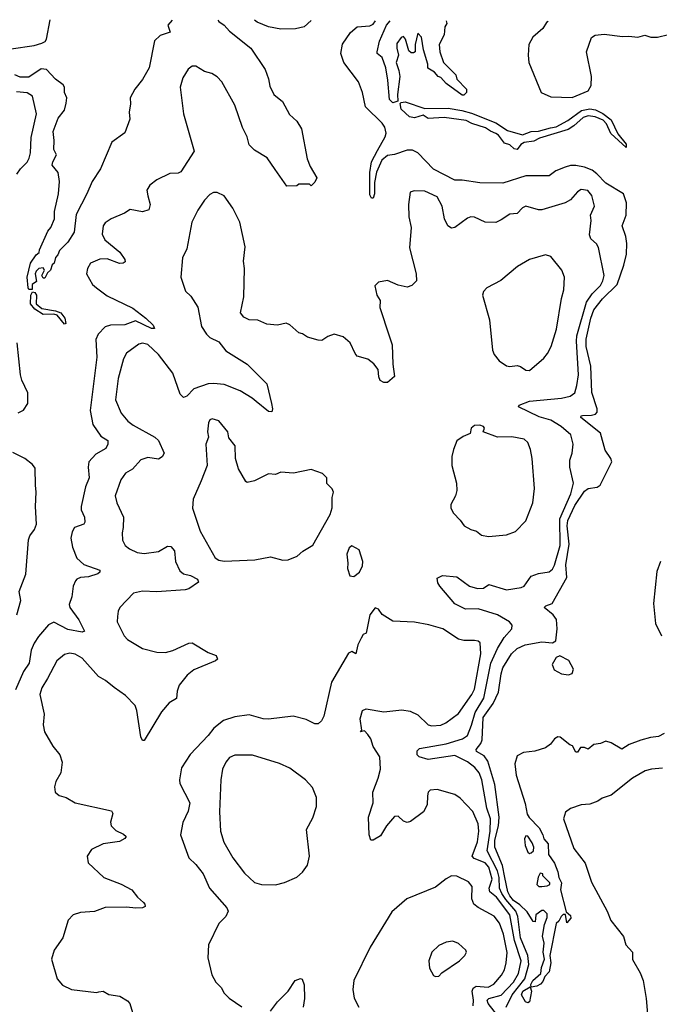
# Model space of a CAD drawing. Extents: x 1954678 to 2060275, y 904822 to 1016299.
# Tile 465 of 467: x 2050533 to 2054136, y 1010711 to 1016256. Entities that reach past the tile are written whole.
import ezdxf

# ---------------------------------------------------------------- set-up
doc = ezdxf.new("R2010")
doc.units = 0

msp = doc.modelspace()

# ---------------------------------------------------------------- linework, layer by layer
at = {"layer": '0CON20XD'}
for points in [[(2050485, 1016090.9), (2050615, 1016110.8), (2050657.2, 1016122.8), (2050676.6, 1016133.4), (2050684.4, 1016145), (2050703.9, 1016255.5)], [(2051392, 1016253.4), (2051368, 1016225), (2051380, 1016185), (2051323.6, 1016166.4), (2051293.2, 1016136.8), (2051262.7, 1015985), (2051225, 1015919.2), (2051180.8, 1015865), (2051155.6, 1015815), (2051157.8, 1015782.2), (2051150, 1015735), (2051153.8, 1015695), (2051125, 1015617.5), (2051052, 1015565), (2050988.6, 1015415), (2050941.9, 1015345), (2050912.2, 1015275), (2050850.8, 1015159.2), (2050840.1, 1015059.9), (2050805, 1015003.3), (2050757.5, 1014955), (2050748.3, 1014931.7), (2050734.1, 1014915.9), (2050726.7, 1014885), (2050716.7, 1014875), (2050706.7, 1014845), (2050689.3, 1014830.7), (2050675, 1014800), (2050665, 1014800), (2050657.5, 1014815), (2050672.5, 1014845), (2050665, 1014857.5), (2050640, 1014855), (2050625, 1014840), (2050620, 1014825), (2050627.9, 1014782.1), (2050603.3, 1014765), (2050603, 1014737), (2050585, 1014736.7), (2050580, 1014745), (2050575.5, 1014805.5), (2050593.4, 1014885), (2050625, 1014931.4), (2050643.3, 1014945), (2050645, 1014960), (2050692, 1015065), (2050709.2, 1015085), (2050728.8, 1015135), (2050730, 1015175), (2050752, 1015275), (2050757.5, 1015345), (2050749.4, 1015395), (2050716.6, 1015436.6), (2050718.9, 1015455), (2050740, 1015495), (2050726.2, 1015525), (2050728, 1015575), (2050721.1, 1015625), (2050749.7, 1015700.3), (2050784.6, 1015745.4), (2050795.6, 1015785), (2050798.1, 1015815), (2050785.5, 1015845.5), (2050786.2, 1015875), (2050778.8, 1015888.8), (2050735, 1015920), (2050685, 1015975.8), (2050655, 1015979.3), (2050585, 1015932.7), (2050535, 1015932.3), (2050506.5, 1015945)], [(2051649.1, 1016252.7), (2051655, 1016245.8), (2051685.5, 1016225.5), (2051715, 1016190.8), (2051834.5, 1016094.5), (2051915.6, 1015975), (2051935, 1015922.5), (2051942, 1015882), (2051964.5, 1015834.5), (2052014, 1015795), (2052052.4, 1015722.4), (2052093.5, 1015683.5), (2052120.2, 1015640.2), (2052152, 1015472), (2052168.7, 1015428.7), (2052206.2, 1015365), (2052195, 1015340), (2052175, 1015320), (2052165, 1015330), (2052105, 1015330), (2052095, 1015320), (2052038.3, 1015318.3), (2051972.5, 1015412.5), (2051927.6, 1015477.6), (2051855, 1015520), (2051825, 1015550), (2051813.9, 1015595), (2051788.8, 1015648.8), (2051745.3, 1015775), (2051671.8, 1015905), (2051645, 1015933.4), (2051615, 1015953.1), (2051574.7, 1015964.7), (2051525, 1015992.9), (2051505, 1015992.9), (2051482.7, 1015977.3), (2051451.7, 1015928.3), (2051436.9, 1015875), (2051456.5, 1015725), (2051515.6, 1015515), (2051441.3, 1015398.7), (2051425, 1015391.9), (2051379.7, 1015390.3), (2051305, 1015353.8), (2051266.1, 1015323.9), (2051248.8, 1015295), (2051255, 1015263.3), (2051268.5, 1015215), (2051261.2, 1015185), (2051225, 1015174.3), (2051155, 1015187.1), (2051123.6, 1015166.4), (2051048.8, 1015135), (2051015, 1015111.4), (2051003.3, 1015095), (2050998.5, 1015048.5), (2051012.2, 1015015), (2051096.3, 1014946.3), (2051126, 1014905), (2051128, 1014892), (2051115.6, 1014884.4), (2051095, 1014883.3), (2051025, 1014908.8), (2050985, 1014906.4), (2050931.2, 1014885), (2050914.2, 1014855), (2050909.2, 1014825), (2050942.5, 1014765), (2050966, 1014745), (2051025, 1014701.1), (2051170.7, 1014630.7), (2051244.5, 1014575), (2051285.6, 1014535), (2051293.3, 1014516.7), (2051275, 1014515.6), (2051185, 1014558.8), (2051125, 1014536.5), (2051045, 1014535.2), (2051014.3, 1014525), (2050975.3, 1014484.7), (2050962.7, 1014455), (2050968.5, 1014355), (2050930.9, 1014055), (2050945.6, 1013975), (2050991.1, 1013911.1), (2051029.2, 1013885), (2051029.4, 1013865), (2051018.9, 1013841.1), (2050961.9, 1013808.1), (2050922.5, 1013765), (2050918.9, 1013735), (2050924.6, 1013675), (2050903.2, 1013625), (2050878.5, 1013515), (2050879.6, 1013495), (2050897.3, 1013455), (2050899.4, 1013425), (2050895, 1013414.3), (2050841.5, 1013395), (2050828.9, 1013371.1), (2050821.9, 1013335), (2050830.2, 1013285), (2050855, 1013222.7), (2050895, 1013188.2), (2050983.8, 1013155), (2050984, 1013145), (2050974.2, 1013135), (2050921, 1013119), (2050875, 1013113.7), (2050855, 1013105.3), (2050846.7, 1013095), (2050834.2, 1013065), (2050827.5, 1013005), (2050812.3, 1012962.3), (2050815.5, 1012945), (2050865.6, 1012875.6), (2050898.8, 1012811.2), (2050884.4, 1012805.6), (2050805, 1012821.8), (2050725, 1012863.4), (2050695, 1012847.7), (2050638.2, 1012781.8), (2050614.8, 1012745.2), (2050598.4, 1012705), (2050587.3, 1012632.7), (2050555, 1012584.6), (2050509, 1012481)], [(2052174.3, 1016251.1), (2052135, 1016214.4), (2052086.2, 1016203.8), (2052005, 1016202.9), (2051935, 1016214.5), (2051871.2, 1016241.2), (2051855.6, 1016252)], [(2054163.6, 1012236.4), (2054131.2, 1012218.8), (2054085.8, 1012214.2), (2054031.2, 1012198.8), (2053966.4, 1012173.6), (2053925, 1012147.5), (2053865, 1012183.3), (2053835, 1012192.5), (2053805, 1012180), (2053766.4, 1012173.6), (2053735, 1012147.5), (2053715, 1012156.2), (2053693, 1012157), (2053675, 1012130), (2053665, 1012130), (2053646.2, 1012166.2), (2053631.7, 1012171.7), (2053577.5, 1012215), (2053565, 1012216.2), (2053545, 1012205.8), (2053522.9, 1012175), (2053494.7, 1012155.3), (2053435, 1012136.2), (2053372, 1012128), (2053335, 1012109.2), (2053322.9, 1012065), (2053330.7, 1012000.7), (2053381.2, 1011841.2), (2053392.5, 1011782.5), (2053402.7, 1011762.7), (2053458.6, 1011705), (2053480, 1011665), (2053485, 1011642.5), (2053510, 1011615), (2053512.5, 1011555), (2053545.6, 1011505), (2053565, 1011457.5), (2053570, 1011425), (2053585.7, 1011395), (2053580, 1011355), (2053611.2, 1011231.2), (2053635, 1011210), (2053636.9, 1011195), (2053615, 1011170), (2053607, 1011217), (2053595, 1011216), (2053582.9, 1011205), (2053570.9, 1011179.1), (2053554.5, 1011165), (2053519.4, 1010985), (2053524.5, 1010945), (2053516.6, 1010893.4), (2053492.1, 1010867.9), (2053480.2, 1010839.8), (2053466, 1010824), (2053446.9, 1010813.1), (2053415, 1010807.5), (2053412.6, 1010822.6), (2053422.8, 1010845), (2053468.6, 1010885), (2053472.4, 1010917.6), (2053488.6, 1010965), (2053482, 1011005), (2053487.8, 1011055), (2053478.8, 1011095), (2053490.3, 1011159.7), (2053505, 1011200), (2053505, 1011220), (2053485, 1011240), (2053475, 1011240), (2053440, 1011215), (2053437.5, 1011175), (2053425, 1011177.5), (2053391.5, 1011231.5), (2053351.1, 1011271.1), (2053315, 1011296.2), (2053295, 1011321.2), (2053283.3, 1011345), (2053266, 1011425), (2053253, 1011493), (2053209.5, 1011595), (2053210.5, 1011635), (2053231.1, 1011715), (2053234.3, 1011764.3), (2053209.5, 1011949.5), (2053170.2, 1012080.2), (2053150, 1012110), (2053105.7, 1012135), (2053104.4, 1012145), (2053130.9, 1012179.1), (2053139.1, 1012200.9), (2053144.6, 1012325), (2053199.6, 1012405), (2053230.6, 1012469.4), (2053245, 1012572.5), (2053255.6, 1012605), (2053304.4, 1012685), (2053336, 1012715), (2053381.2, 1012735), (2053475, 1012752.3), (2053535, 1012745.5), (2053552.7, 1012757.3), (2053560.6, 1012825), (2053557.6, 1012877.6), (2053537.5, 1012905), (2053486.7, 1012945), (2053497.5, 1012955), (2053532.4, 1012967.6), (2053615.6, 1013115), (2053610.1, 1013185), (2053628.3, 1013301.7), (2053616.3, 1013405), (2053619.9, 1013435), (2053661, 1013519), (2053715, 1013601.4), (2053735, 1013615.8), (2053786.1, 1013623.9), (2053803, 1013635), (2053867.8, 1013765), (2053863.2, 1013785), (2053831.1, 1013831.1), (2053805, 1013926.9), (2053693.5, 1014015), (2053695.7, 1014024.3), (2053702.9, 1014027.1), (2053755, 1014028.1), (2053775.9, 1014034.1), (2053786.4, 1014045), (2053785.3, 1014064.7), (2053755.2, 1014155.2), (2053750.4, 1014305), (2053724.6, 1014415), (2053725, 1014456), (2053750.3, 1014575), (2053768.2, 1014621.8), (2053815.9, 1014684.1), (2053898.1, 1014765), (2053936, 1014874), (2053952.1, 1014935), (2053953.9, 1014995), (2053948.3, 1015035), (2053926, 1015095), (2053949.7, 1015155), (2053951, 1015225), (2053935, 1015275.6), (2053835, 1015334.8), (2053785, 1015387), (2053757.3, 1015407.3), (2053715, 1015424.3), (2053665, 1015434.8), (2053635, 1015434.2), (2053605, 1015424.1), (2053552.7, 1015405), (2053515, 1015375.9), (2053384.2, 1015375.8), (2053255, 1015335.4), (2053125, 1015336.1), (2053025, 1015351.1), (2052985, 1015350.9), (2052865, 1015414.3), (2052775, 1015505.4), (2052745, 1015520), (2052715, 1015521.5), (2052645, 1015496.9), (2052605, 1015489.8), (2052572.6, 1015465), (2052542.4, 1015397.6), (2052532.2, 1015337.8), (2052532.1, 1015275), (2052525, 1015250.6), (2052515, 1015250), (2052505, 1015270), (2052504.8, 1015395), (2052515, 1015455.5), (2052548.3, 1015518.3), (2052592.4, 1015595), (2052596.8, 1015616.8), (2052590.1, 1015650.1), (2052575, 1015673.5), (2052482, 1015765), (2052464.7, 1015844.7), (2052442.3, 1015905), (2052358.5, 1016015), (2052341.2, 1016065), (2052352.3, 1016117.7), (2052396.7, 1016183.2), (2052435, 1016215.6), (2052505, 1016221.5), (2052525, 1016231.2), (2052538, 1016250)], [(2052935, 1016248.8), (2052940, 1016235), (2052927.5, 1016215), (2052925, 1016170), (2052896.2, 1016115), (2052900, 1016075), (2052920, 1016015), (2052990, 1015945), (2052995, 1015920), (2053050, 1015865), (2053050, 1015845), (2053035, 1015830), (2053025, 1015830), (2052935, 1015896.7), (2052905, 1015930), (2052890, 1015935), (2052869.3, 1015959.3), (2052831.7, 1015981.7), (2052832.5, 1016005), (2052807.5, 1016085), (2052797, 1016157), (2052775, 1016180), (2052760, 1016115), (2052760, 1016075), (2052751.7, 1016068.3), (2052738.3, 1016068.3), (2052725, 1016080), (2052706.4, 1016146.4), (2052695, 1016160), (2052682.5, 1016155), (2052658.3, 1016121.7), (2052657.5, 1016095), (2052666.7, 1016055), (2052653.5, 1016015), (2052669.5, 1015969.5), (2052673.6, 1015935), (2052660.4, 1015835), (2052663.9, 1015796.1), (2052635, 1015788.2), (2052615.4, 1015805.4), (2052607.3, 1015915), (2052595.5, 1015985), (2052575, 1016042.5), (2052547.5, 1016065), (2052546.7, 1016075), (2052560, 1016135), (2052600, 1016225), (2052620, 1016249.7)], [(2053509.5, 1016245.8), (2053500.7, 1016239.3), (2053480, 1016205), (2053423.2, 1016156.8), (2053402, 1016115), (2053397.5, 1016055), (2053401.9, 1016015), (2053470, 1015845), (2053525, 1015820.5), (2053645, 1015817.2), (2053735.2, 1015854.8), (2053751.9, 1015885), (2053754.1, 1015935), (2053725.2, 1016075), (2053754.7, 1016155), (2053775, 1016167.9), (2053825, 1016173.2), (2053929.2, 1016160.7), (2053965, 1016163.3), (2054015, 1016156.6), (2054055, 1016167.5), (2054087.7, 1016157.7), (2054125, 1016157.8), (2054188.8, 1016171.2)], [(2050516.5, 1015385), (2050536.9, 1015415), (2050575, 1015453.1), (2050586.2, 1015475), (2050594.6, 1015505.4), (2050597.1, 1015592.9), (2050627.8, 1015725), (2050605.5, 1015825.5), (2050575, 1015843.6), (2050515, 1015848.7)], [(2053335, 1015524.4), (2053318.3, 1015528.3), (2053295, 1015550.6), (2053265, 1015559.5), (2053230, 1015605), (2053215.6, 1015615), (2053185, 1015626.9), (2053156.9, 1015646.9), (2053080.2, 1015670.2), (2053048.7, 1015688.7), (2052925, 1015705.3), (2052835, 1015700), (2052805, 1015718), (2052757, 1015703), (2052728.3, 1015708.2), (2052681.5, 1015751.5), (2052677, 1015783), (2052681.2, 1015788.8), (2052705, 1015792.5), (2052815, 1015756), (2052946.6, 1015756.6), (2053023.6, 1015743.6), (2053078.5, 1015728.5), (2053215.4, 1015675.4), (2053281.7, 1015631.7), (2053365, 1015607.5), (2053415, 1015625.4), (2053455, 1015627.8), (2053523.7, 1015646.3), (2053555, 1015652.7), (2053621.7, 1015688.3), (2053697.1, 1015745), (2053745, 1015752.7), (2053777.6, 1015747.6), (2053817.2, 1015727.2), (2053865, 1015690.8), (2053902.7, 1015612.7), (2053950, 1015555), (2053950, 1015535), (2053862.5, 1015615), (2053839.1, 1015669.1), (2053820, 1015690), (2053775, 1015709.4), (2053735, 1015713.5), (2053706.4, 1015705), (2053655, 1015657.1), (2053623.6, 1015636.4), (2053462, 1015588), (2053429.3, 1015570.7), (2053375, 1015564), (2053356.6, 1015553.4), (2053335, 1015524.4)], [(2053273.7, 1010695), (2053306.5, 1010765), (2053379.4, 1010855), (2053401.1, 1010935), (2053395.2, 1010985.2), (2053355.1, 1011085), (2053339.9, 1011205), (2053327.5, 1011235), (2053270.7, 1011300.7), (2053249, 1011335), (2053236.5, 1011365), (2053234, 1011425), (2053225, 1011463.2), (2053166.7, 1011575), (2053183.1, 1011685), (2053185.1, 1011755), (2053164.6, 1011815), (2053136.5, 1011975), (2053121.2, 1012015), (2053096.7, 1012045), (2053055, 1012076.6), (2052985, 1012112.4), (2052835, 1012090), (2052783.3, 1012105), (2052771.8, 1012115), (2052772.5, 1012137.5), (2052785, 1012151.8), (2052935, 1012178.3), (2053028.2, 1012205), (2053055.3, 1012225), (2053077.5, 1012282.5), (2053099.2, 1012355), (2053147, 1012435), (2053187.5, 1012632.5), (2053225.2, 1012715), (2053263, 1012777), (2053305.5, 1012825), (2053308.1, 1012845), (2053293.1, 1012865), (2053225, 1012903.7), (2053115, 1012938.4), (2053045, 1012935.4), (2052985, 1012966.8), (2052900, 1013065), (2052888.8, 1013085), (2052885, 1013110), (2052915, 1013125.8), (2052995, 1013118), (2053067.5, 1013065), (2053111.5, 1013051.5), (2053145, 1013053.8), (2053175.4, 1013074.6), (2053275, 1013044.1), (2053357.3, 1013057.3), (2053374.5, 1013065.5), (2053415, 1013122.3), (2053455, 1013136.9), (2053515, 1013145.5), (2053535, 1013161.9), (2053545, 1013184), (2053577.5, 1013295), (2053575.7, 1013444.3), (2053637.5, 1013585), (2053653.1, 1013645), (2053632, 1013735), (2053632.9, 1013775), (2053645.8, 1013815), (2053651.4, 1013865), (2053637.2, 1013917.2), (2053583.1, 1013965), (2053525, 1014000.3), (2053459.6, 1014019.6), (2053343.3, 1014075), (2053346.2, 1014085), (2053405, 1014108.1), (2053585.8, 1014124.2), (2053634.7, 1014135.3), (2053660.4, 1014155), (2053671.6, 1014195), (2053680.3, 1014255), (2053668.9, 1014445), (2053671.7, 1014475), (2053725.1, 1014664.9), (2053758.7, 1014711.3), (2053805, 1014759.2), (2053818.6, 1014785), (2053824.6, 1014815), (2053793, 1014973), (2053782.4, 1014992.4), (2053750.9, 1015020.9), (2053743.1, 1015043.1), (2053752.9, 1015125), (2053749.4, 1015155), (2053770.8, 1015205), (2053755.8, 1015265), (2053734.2, 1015294.2), (2053695, 1015298.8), (2053675, 1015286), (2053635, 1015240.8), (2053605.4, 1015224.6), (2053475, 1015185.7), (2053455, 1015185.7), (2053385, 1015205.8), (2053365, 1015196), (2053335, 1015164.3), (2053295, 1015159.6), (2053245, 1015129.2), (2053215, 1015113.1), (2053155, 1015114.6), (2053095, 1015144.2), (2053075, 1015145.7), (2053055, 1015138.6), (2052985, 1015085.6), (2052965, 1015080.8), (2052945.5, 1015095.5), (2052925.5, 1015135), (2052912.5, 1015205), (2052885, 1015257.1), (2052815, 1015290), (2052755, 1015292.5), (2052733.3, 1015285), (2052722.5, 1015215), (2052724.4, 1015145), (2052737.5, 1015085), (2052728.3, 1014971.7), (2052765.7, 1014825), (2052768.8, 1014785), (2052742.1, 1014757.9), (2052715, 1014749.2), (2052665, 1014760), (2052605, 1014786.7), (2052555, 1014777.5), (2052533.9, 1014756.1), (2052544.2, 1014705), (2052564.3, 1014675), (2052562.5, 1014635), (2052614.1, 1014475.9)], [(2052614.1, 1014475.9), (2052631.1, 1014425), (2052634.2, 1014315), (2052643.6, 1014246.4), (2052605, 1014212.5), (2052585, 1014212.5), (2052564.4, 1014224.4), (2052555.8, 1014245), (2052552.5, 1014285), (2052528.1, 1014318.1), (2052495, 1014344.2), (2052435, 1014361.2), (2052422.5, 1014375), (2052395, 1014436.2), (2052355, 1014470), (2052305, 1014483.8), (2052268.8, 1014471.2), (2052235, 1014448.8), (2052215, 1014450), (2052155, 1014467.5), (2052126.7, 1014486.7), (2052105, 1014492.5), (2052055, 1014536.7), (2052035, 1014546.2), (2051985, 1014536.2), (2051925, 1014540.8), (2051875, 1014564), (2051825, 1014566.2), (2051795, 1014580), (2051776.7, 1014605), (2051796, 1014695), (2051799.2, 1014855), (2051794.3, 1014895), (2051802.7, 1014977.3), (2051773.1, 1015115), (2051734.2, 1015195), (2051685, 1015264), (2051645, 1015282.5), (2051625, 1015282.5), (2051605, 1015271.4), (2051575, 1015240), (2051536.8, 1015183.2), (2051502.1, 1015115), (2051474.3, 1014965), (2051449.4, 1014915), (2051440, 1014805), (2051466.2, 1014726.2), (2051498.1, 1014698.1), (2051536.8, 1014636.8), (2051557.1, 1014527.1), (2051585, 1014483.8), (2051603.3, 1014465), (2051655, 1014441.2), (2051695, 1014390.8), (2051814.2, 1014315), (2051925.8, 1014205), (2051952.5, 1014095), (2051957.5, 1014065), (2051953.3, 1014046.7), (2051935, 1014048.8), (2051865, 1014105.6), (2051842.9, 1014125), (2051774.6, 1014164.6), (2051685, 1014201.1), (2051625, 1014207.6), (2051594.7, 1014205.3), (2051515, 1014176.9), (2051475, 1014135.6), (2051455, 1014127.1), (2051437.6, 1014147.6), (2051396.2, 1014265), (2051315, 1014369.2), (2051255, 1014426.6), (2051225.4, 1014434.6), (2051205, 1014429.2), (2051135, 1014376.9), (2051117.7, 1014345), (2051087.8, 1014235), (2051073.5, 1014115), (2051105, 1014039.2), (2051142.9, 1013995), (2051172.1, 1013972.1), (2051294.6, 1013904.6), (2051314.4, 1013885), (2051346.7, 1013815), (2051335, 1013794.2), (2051315, 1013780.8), (2051255, 1013789.2), (2051215, 1013776.2), (2051168.8, 1013725), (2051128.3, 1013701.7), (2051103.3, 1013665), (2051070, 1013575), (2051080.6, 1013535), (2051117.5, 1013455), (2051116.5, 1013395), (2051109.5, 1013365), (2051112.2, 1013325), (2051127.5, 1013295), (2051152, 1013275), (2051195, 1013255.6), (2051235, 1013250), (2051315, 1013260.6), (2051365, 1013290.8), (2051385, 1013288.6), (2051405.5, 1013265), (2051411.1, 1013205), (2051435, 1013152), (2051455, 1013134.5), (2051495, 1013126.5), (2051534, 1013105), (2051541.2, 1013088.8), (2051485, 1013050.9), (2051465, 1013044.6), (2051305, 1013032.7), (2051225, 1013037.5), (2051173.6, 1013026.4), (2051097.5, 1012945), (2051087.5, 1012925), (2051083.8, 1012895), (2051082.9, 1012865), (2051120.8, 1012785), (2051141.2, 1012765), (2051225, 1012714.2), (2051305, 1012693.3), (2051355, 1012692.7), (2051395, 1012703.5), (2051485, 1012744.4), (2051505, 1012745.7), (2051595, 1012691.5), (2051640.8, 1012675), (2051647.5, 1012655), (2051635.8, 1012645), (2051515, 1012594.6), (2051476.6, 1012563.4), (2051432, 1012508), (2051420.6, 1012475), (2051416.6, 1012433.4), (2051375, 1012408.8), (2051332.5, 1012357.5), (2051235, 1012196.2), (2051225, 1012196.7), (2051215, 1012217.5), (2051192.5, 1012365), (2051182.8, 1012392.8), (2051129.1, 1012449.1), (2051065.7, 1012495.7), (2051016.5, 1012535), (2050977, 1012557), (2050885, 1012659.6), (2050845, 1012683.5), (2050815, 1012688.5), (2050785, 1012680.6), (2050741.9, 1012645), (2050690.6, 1012545), (2050657, 1012493), (2050647.3, 1012455), (2050671.9, 1012345), (2050666.2, 1012285), (2050672.9, 1012245), (2050718.9, 1012165), (2050760, 1012115), (2050773.1, 1012075), (2050765.7, 1012014.3), (2050736.2, 1011965), (2050728.8, 1011935), (2050733.3, 1011905), (2050755, 1011886.2), (2050795, 1011876), (2050845, 1011845.8), (2051049.7, 1011799.7), (2051058, 1011785), (2051044.2, 1011735.8), (2051048, 1011715), (2051075, 1011689.2), (2051118.3, 1011668.3), (2051132.5, 1011655), (2051125, 1011643.8), (2051095, 1011627.5), (2051002.5, 1011615), (2050938.3, 1011581.7), (2050912.5, 1011545), (2050918.3, 1011508.3), (2051006.7, 1011425), (2051105, 1011387.1), (2051165.4, 1011355.4), (2051197.5, 1011315), (2051231.2, 1011285), (2051238.8, 1011275), (2051239.2, 1011260.8), (2051225, 1011254), (2051187.8, 1011252.2), (2051135, 1011258.1), (2051015, 1011255.5), (2050955, 1011233.3), (2050875, 1011228.5), (2050835, 1011215.6), (2050805.5, 1011184.5), (2050775.3, 1011084.7), (2050727.1, 1011015), (2050713.1, 1010965), (2050744.3, 1010855), (2050775, 1010818.8), (2050825, 1010794.4), (2050965, 1010777.1), (2050978.9, 1010781.1), (2051004.2, 1010784.2), (2051035, 1010765.6), (2051097.3, 1010757.3), (2051141.1, 1010731.1), (2051154.3, 1010715), (2051169.2, 1010665)], [(2053405, 1014280), (2053485, 1014349.2), (2053506.9, 1014375), (2053526.7, 1014415), (2053556.6, 1014513.4), (2053584.4, 1014685), (2053598.6, 1014735), (2053602.5, 1014805), (2053587.5, 1014845), (2053525, 1014921.2), (2053495, 1014931.2), (2053404.4, 1014905.6), (2053337.5, 1014865), (2053243.2, 1014786.8), (2053164.4, 1014745.6), (2053145.8, 1014724.2), (2053140, 1014705), (2053179.2, 1014565), (2053196, 1014395), (2053205, 1014370), (2053233.3, 1014335), (2053275.8, 1014305.8), (2053295, 1014302), (2053335, 1014308.8), (2053355, 1014303.3), (2053385, 1014281.2), (2053405, 1014280)], [(2050785, 1014541.2), (2050745, 1014591.4), (2050725, 1014598), (2050665, 1014596.2), (2050618.5, 1014625), (2050594.3, 1014655), (2050595.6, 1014704.4), (2050605, 1014723.3), (2050618.6, 1014718.6), (2050627.5, 1014705), (2050626, 1014655), (2050658.6, 1014628.6), (2050735, 1014616.9), (2050765, 1014604.2), (2050787.1, 1014575), (2050792.5, 1014545), (2050785, 1014541.2)], [(2050525, 1014041.5), (2050555, 1014057.1), (2050579.1, 1014095), (2050579.2, 1014155), (2050545.5, 1014225), (2050538.5, 1014255), (2050519.1, 1014435)], [(2051685, 1013206.9), (2051856.8, 1013213.2), (2051945, 1013230), (2052015, 1013211.2), (2052045, 1013213.3), (2052095.8, 1013234.2), (2052127.7, 1013262.3), (2052183.9, 1013296.1), (2052281.7, 1013468.3), (2052293.6, 1013506.4), (2052293.3, 1013565), (2052300, 1013595), (2052293.6, 1013613.6), (2052264.1, 1013644.1), (2052263.3, 1013675), (2052239.3, 1013699.3), (2052175, 1013723.3), (2052075, 1013701.4), (2052005, 1013706.9), (2051975, 1013694.2), (2051935, 1013697.5), (2051855, 1013658.6), (2051815, 1013649.2), (2051806.2, 1013655), (2051765.4, 1013725.4), (2051748.1, 1013785), (2051747.1, 1013855), (2051710.5, 1013900.5), (2051706, 1013935), (2051655, 1013996), (2051617, 1014007), (2051605, 1014001.4), (2051597.5, 1013985), (2051590.6, 1013935), (2051596.2, 1013905), (2051581.4, 1013865), (2051589.2, 1013745), (2051555, 1013658), (2051510.6, 1013555), (2051505.7, 1013505), (2051549.1, 1013375), (2051635, 1013224.4), (2051655, 1013212.5), (2051685, 1013206.9)], [(2053174.2, 1013345.8), (2053275, 1013354), (2053326.8, 1013373.2), (2053385, 1013433.8), (2053423.3, 1013535), (2053432.9, 1013615), (2053420.5, 1013785), (2053410, 1013835), (2053395, 1013873.8), (2053375, 1013892.9), (2053305, 1013905.6), (2053225, 1013904.4), (2053143.9, 1013933.9), (2053151.9, 1013955), (2053145.3, 1013965.3), (2053125, 1013971.6), (2053095, 1013970.4), (2053075.6, 1013955), (2053071.2, 1013925), (2053031.7, 1013908.3), (2052995.8, 1013884.2), (2052976, 1013835), (2052968, 1013795), (2052968, 1013745), (2052993.3, 1013645), (2052996.2, 1013605), (2052988.8, 1013575), (2052962.5, 1013525), (2052962.5, 1013505), (2052976.4, 1013476.4), (2053015, 1013437.5), (2053036.1, 1013406.1), (2053075, 1013383.8), (2053106.7, 1013375), (2053135, 1013352), (2053174.2, 1013345.8)], [(2050516.2, 1012905), (2050539.4, 1012985), (2050529.4, 1013035), (2050567.5, 1013132.5), (2050582.9, 1013327.1), (2050590.8, 1013349.2), (2050617.3, 1013385), (2050626.9, 1013415), (2050621.3, 1013515), (2050626.6, 1013595), (2050621.3, 1013635), (2050620.2, 1013730.2), (2050605, 1013750.8), (2050562.9, 1013785), (2050495, 1013817.6)], [(2052415, 1013120), (2052447.5, 1013145), (2052465, 1013180), (2052466.7, 1013205), (2052445, 1013270), (2052405, 1013292.5), (2052389.3, 1013280.7), (2052376.7, 1013245), (2052382, 1013195), (2052378.8, 1013165), (2052393.6, 1013123.6), (2052415, 1013120)], [(2054142.9, 1013205), (2054122.2, 1013147.8), (2054102.6, 1012967.4), (2054113.9, 1012855), (2054149.2, 1012785)], [(2053226.7, 1010645), (2053172.7, 1010715), (2053166.4, 1010735), (2053176.2, 1010743.8), (2053245, 1010762.1), (2053315.1, 1010835), (2053343.2, 1010885), (2053357.9, 1010955), (2053320.2, 1011070.2), (2053294.6, 1011215), (2053218.3, 1011315), (2053181, 1011345), (2053178.5, 1011365), (2053194.2, 1011415), (2053175, 1011482.7), (2053155, 1011507.2), (2053092.6, 1011532.6), (2053081.3, 1011545), (2053111.1, 1011625), (2053119.2, 1011685), (2053115, 1011728), (2053085, 1011797.1), (2053015, 1011871.1), (2052985, 1011892.2), (2052885, 1011920), (2052845, 1011916.2), (2052834, 1011905), (2052830, 1011885), (2052829.2, 1011835), (2052808, 1011795), (2052735, 1011740), (2052715.8, 1011734.2), (2052695, 1011742), (2052665, 1011771.2), (2052645, 1011768), (2052599.4, 1011715), (2052565, 1011660), (2052525, 1011634.3), (2052511.2, 1011635), (2052502.5, 1011665), (2052498.5, 1011765), (2052524.5, 1011845), (2052522.3, 1011905), (2052553.3, 1011985), (2052565.8, 1012035), (2052562, 1012105), (2052525, 1012162), (2052511.1, 1012205), (2052495, 1012229.4), (2052475, 1012250), (2052453.8, 1012245), (2052460, 1012255), (2052450.9, 1012319.1), (2052464, 1012366), (2052485, 1012374.2), (2052585, 1012358.1), (2052685, 1012369.4), (2052732.1, 1012362.1), (2052775, 1012340.8), (2052835, 1012284.5), (2052855, 1012278.9), (2052905, 1012282.5), (2052933.1, 1012295), (2053005, 1012348.2), (2053080.3, 1012455), (2053094.2, 1012485), (2053131.1, 1012685), (2053126.6, 1012746.6), (2053115, 1012756), (2053095, 1012760), (2053035, 1012760), (2053005, 1012766.9), (2052916.2, 1012825), (2052838.2, 1012848.2), (2052757.3, 1012862.7), (2052635, 1012869.2), (2052575.7, 1012905.7), (2052555, 1012936.7), (2052535, 1012943.3), (2052506.1, 1012903.9), (2052485, 1012800), (2052467, 1012793), (2052456.4, 1012773.6), (2052438.8, 1012735), (2052427.5, 1012685), (2052405, 1012697.5), (2052385, 1012687.5), (2052290, 1012525), (2052245.8, 1012334.2), (2052232.3, 1012307.7), (2052215, 1012290), (2052195, 1012291.2), (2052147.5, 1012315), (2052073.9, 1012333.9), (2051935, 1012316), (2051905, 1012318), (2051825, 1012341.4), (2051745, 1012329.2), (2051681.7, 1012308.3), (2051626, 1012265), (2051595.5, 1012224.5), (2051492.5, 1012117.5), (2051445, 1012043.3), (2051432.5, 1011975), (2051434.5, 1011954.5), (2051490.8, 1011845), (2051482.1, 1011797.9), (2051451.9, 1011735), (2051438.1, 1011665), (2051485.6, 1011535.6), (2051525, 1011498), (2051565.8, 1011445), (2051601.4, 1011365), (2051700, 1011255), (2051707.5, 1011235), (2051695, 1011206.2), (2051655, 1011166.7), (2051596.7, 1011045), (2051592.3, 1010972.3), (2051615.9, 1010875.9), (2051638.8, 1010835), (2051668.8, 1010805), (2051685, 1010773.3), (2051713.3, 1010745), (2051785, 1010696)], [(2053625, 1012566.5), (2053645, 1012572.9), (2053652.5, 1012597.5), (2053626.4, 1012646.4), (2053575, 1012672.5), (2053555, 1012664.4), (2053533.3, 1012625), (2053543.6, 1012593.6), (2053585, 1012571.8), (2053625, 1012566.5)], [(2051975, 1011384.2), (2052025, 1011396), (2052094.1, 1011425.9), (2052126.2, 1011455), (2052153.8, 1011495), (2052165.8, 1011545), (2052148.6, 1011695), (2052185, 1011760), (2052205.6, 1011825), (2052205.6, 1011875), (2052181.7, 1011931.7), (2052142.5, 1011975), (2052055, 1012041.4), (2051997.4, 1012067.4), (2051845, 1012113.6), (2051745, 1012114.5), (2051715, 1012100), (2051693.5, 1012075), (2051676.2, 1012035), (2051666.1, 1011975), (2051658.2, 1011795), (2051664.6, 1011685), (2051683.1, 1011623.1), (2051733.6, 1011536.4), (2051798.7, 1011448.7), (2051855, 1011397.5), (2051895, 1011386.4), (2051975, 1011384.2)], [(2054155, 1012041.1), (2054092.5, 1012035), (2054056, 1012025), (2053985.4, 1011984.6), (2053865, 1011888.9), (2053815, 1011871.1), (2053790, 1011855), (2053745, 1011837.1), (2053695, 1011833.6), (2053635, 1011814.3), (2053607.9, 1011792.1), (2053597.1, 1011755), (2053655, 1011588), (2053717.8, 1011505), (2053755, 1011398.8), (2053842, 1011235), (2053862.3, 1011182.3), (2053933.6, 1011093.6), (2053948, 1011045), (2053984.2, 1011005), (2053985, 1010962.5), (2054028, 1010888), (2054044.5, 1010845), (2054062.6, 1010742.6), (2054068.9, 1010655)], [(2053405, 1011560), (2053415, 1011563.3), (2053426.7, 1011575), (2053430, 1011595), (2053420.7, 1011620.7), (2053395, 1011657.5), (2053385, 1011660), (2053377, 1011643), (2053380, 1011605), (2053395, 1011567.5), (2053405, 1011560)], [(2053088.3, 1010701.7), (2053090.3, 1010735), (2053082.8, 1010785), (2053087.6, 1010802.4), (2053105, 1010813.5), (2053172.8, 1010807.2), (2053203.8, 1010825), (2053246.8, 1010875), (2053264.1, 1010905), (2053274.1, 1010945), (2053278.3, 1011001.7), (2053258.1, 1011105), (2053235, 1011166.9), (2053205, 1011207.1), (2053115, 1011255.5), (2053091.8, 1011275), (2053080, 1011305), (2053082.2, 1011375), (2053061.3, 1011401.3), (2052995, 1011432), (2052965, 1011434), (2052935, 1011418), (2052875, 1011370), (2052714.7, 1011305.3), (2052628.7, 1011231.3), (2052506.9, 1011033.1), (2052415.8, 1010845), (2052410, 1010795), (2052416.9, 1010745), (2052444.3, 1010694.3)], [(2053475, 1011374.4), (2053505, 1011377.5), (2053520, 1011385), (2053520, 1011395), (2053480, 1011435), (2053480, 1011445), (2053465, 1011450), (2053453, 1011427), (2053446.7, 1011385), (2053457.5, 1011375), (2053475, 1011374.4)], [(2052875, 1010866.7), (2052895, 1010870), (2052911.2, 1010888.8), (2053011.2, 1010955), (2053041.2, 1010985), (2053050, 1011005), (2053046.1, 1011016.1), (2053005, 1011053.8), (2052973.6, 1011066.4), (2052935, 1011061.2), (2052895, 1011041.2), (2052853.8, 1011005), (2052838, 1010955), (2052841.2, 1010915), (2052865, 1010873.3), (2052875, 1010866.7)], [(2051945, 1010672), (2051985.7, 1010725), (2052045.3, 1010784.7), (2052084.2, 1010845), (2052115, 1010856.2), (2052125, 1010853.3), (2052135, 1010820), (2052136.7, 1010743.3), (2052130, 1010695)], [(2053395, 1010720), (2053382.9, 1010725), (2053360.2, 1010765), (2053367.1, 1010785), (2053409.5, 1010809.5), (2053415.7, 1010785.7), (2053405, 1010724.3), (2053395, 1010720)]]:
    msp.add_lwpolyline(points, dxfattribs=at)

doc.saveas('drawing.dxf')
